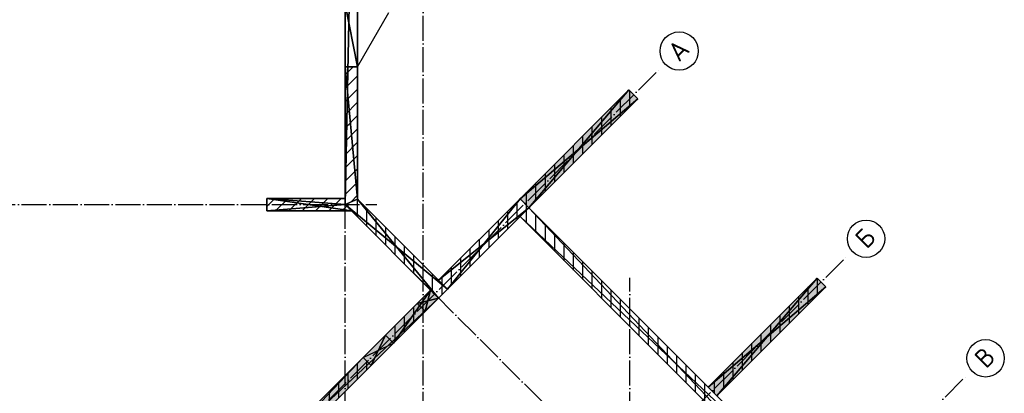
# Model space of a CAD drawing. Header units: millimetres. Extents: x 40580 to 559114, y -343730 to 81020.
# Tile 476 of 656: x 391501 to 407230, y -67333 to -61368. Entities that reach past the tile are written whole.
import ezdxf
from ezdxf.enums import TextEntityAlignment as Align

# ---------------------------------------------------------------- set-up
doc = ezdxf.new("R2010")
doc.units = ezdxf.units.MM
doc.linetypes.add('______11', pattern=[500, 400, -50, 0, -50])
doc.linetypes.add('______5', pattern=[1100, 800, -100, 100, -100])
for name, color, linetype in [('____________', 7, 'Continuous'), ('_________________1_', 7, 'Continuous'), ('___________________', 253, '______5'), ('__________________________', 22, 'Continuous')]:
    doc.layers.add(name, color=color, linetype=linetype)
doc.layers.add('Standard', color=7, linetype='Continuous', lineweight=25)
doc.styles.add('ISOCPEUR', font='isocpeur.ttf')

msp = doc.modelspace()

# ---------------------------------------------------------------- hatches: boundary and pattern name
at = {"layer": '____________', "linetype": 'Continuous'}
for points in [[(401233, -62488.5), (399493.5, -64228), (399634.9, -64369.4), (401374.4, -62629.9)], [(404238.2, -65493.7), (402498.7, -67233.2), (402640.1, -67374.6), (404379.6, -65635.1)]]:
    msp.add_hatch(color=254, dxfattribs=at).paths.add_polyline_path(points)
h = msp.add_hatch(color=9, dxfattribs=at)
h.paths.add_polyline_path([(396990.4, -66759.4), (394975.1, -68774.7), (395102.4, -68901.9), (397117.6, -66886.7)])
h.paths.add_polyline_path([(397343.9, -66405.8), (397471.2, -66533.1), (397980.3, -66024), (397853, -65896.7)])
h.paths.add_polyline_path([(392309.3, -71440.4), (392436.6, -71567.7), (393568, -70436.4), (393509.3, -70377.6)])
h.paths.add_polyline_path([(393509.3, -70377.6), (393440.7, -70309.1), (392309.3, -71440.4)])
h.paths.add_polyline_path([(394536.7, -69467.6), (394409.4, -69340.3), (394147.8, -69602), (394259.2, -69713.4)])
h.paths.add_polyline_path([(394259.2, -69713.4), (394275.1, -69729.2), (394536.7, -69467.6)])

# ---------------------------------------------------------------- linework, layer by layer
at = {"layer": '____________', "color": 7, "linetype": 'Continuous'}
msp.add_line((396898.1, -62121, -3800), (397398.1, -61255, -3800), dxfattribs=at)
at = {"layer": '____________', "color": 253, "linetype": '______5'}
for p, q in [((401248.1, -62756.2, -3800), (401248.1, -62503.6, -3800)), ((400948.1, -63056.2, -3800), (400948.1, -62773.4, -3800)), ((400648.1, -63356.2, -3800), (400648.1, -63073.4, -3800)), ((400348.1, -63656.2, -3800), (400348.1, -63373.4, -3800)), ((400048.1, -63956.2, -3800), (400048.1, -63673.4, -3800)), ((399748.1, -64256.2, -3800), (399748.1, -63973.4, -3800)), ((396791.3, -64278.9, -3800), (396898.1, -64172.1, -3800)), ((395448.1, -64349.4, -3800), (395576.4, -64221, -3800)), ((395800.7, -64421, -3800), (396000.7, -64221, -3800)), ((396224.9, -64421, -3800), (396424.9, -64221, -3800)), ((396748.1, -64367.5, -3800), (396748.1, -64296.8, -3800)), ((399448.1, -64556.2, -3800), (399448.1, -64273.4, -3800)), ((396649.2, -64421, -3800), (396725.4, -64344.8, -3800)), ((397048.1, -64667.5, -3800), (397048.1, -64384.7, -3800)), ((399748.1, -64765.4, -3800), (399748.1, -64482.5, -3800)), ((399148.1, -64856.2, -3800), (399148.1, -64573.4, -3800)), ((397348.1, -64967.5, -3800), (397348.1, -64684.7, -3800)), ((400048.1, -65065.4, -3800), (400048.1, -64782.5, -3800)), ((398848.1, -65156.2, -3800), (398848.1, -64873.4, -3800)), ((397648.1, -65267.5, -3800), (397648.1, -64984.7, -3800)), ((400348.1, -65365.4, -3800), (400348.1, -65082.5, -3800)), ((398548.1, -65456.2, -3800), (398548.1, -65173.4, -3800)), ((397948.1, -65567.5, -3800), (397948.1, -65284.7, -3800)), ((400648.1, -65665.4, -3800), (400648.1, -65382.5, -3800)), ((398248.1, -65584.7, -3800), (398248.1, -65473.4, -3800)), ((398248.1, -65756.2, -3800), (398248.1, -65584.7, -3800)), ((404248.1, -65766.6, -3800), (404248.1, -65503.6, -3800)), ((400948.1, -65965.4, -3800), (400948.1, -65682.5, -3800)), ((403948.1, -66066.6, -3800), (403948.1, -65783.8, -3800)), ((397948.1, -66056.2, -3800), (397948.1, -65991.8, -3800)), ((401248.1, -66265.4, -3800), (401248.1, -65982.5, -3800)), ((403648.1, -66366.6, -3800), (403648.1, -66083.8, -3800)), ((401548.1, -66565.4, -3800), (401548.1, -66282.5, -3800)), ((403348.1, -66666.6, -3800), (403348.1, -66383.8, -3800)), ((401848.1, -66865.4, -3800), (401848.1, -66582.5, -3800)), ((403048.1, -66966.6, -3800), (403048.1, -66683.8, -3800)), ((397048.1, -66956.2, -3800), (397048.1, -66817.1, -3800)), ((396748.1, -67256.2, -3800), (396748.1, -67001.7, -3800)), ((402148.1, -67165.4, -3800), (402148.1, -66882.5, -3800)), ((402748.1, -67266.6, -3800), (402748.1, -66983.8, -3800)), ((396448.1, -67556.2, -3800), (396448.1, -67301.7, -3800)), ((402448.1, -67465.4, -3800), (402448.1, -67182.5, -3800))]:
    msp.add_line(p, q, dxfattribs=at)
at = {"layer": '____________', "color": 253, "linetype": '______11'}
for p, q in [((401098.1, -62906.2, -3800), (401098.1, -62623.4, -3800)), ((400798.1, -63206.2, -3800), (400798.1, -62923.4, -3800)), ((400498.1, -63506.2, -3800), (400498.1, -63223.4, -3800)), ((400198.1, -63806.2, -3800), (400198.1, -63523.4, -3800)), ((399898.1, -64106.2, -3800), (399898.1, -63823.4, -3800)), ((399598.1, -64332.5, -3800), (399598.1, -64123.4, -3800)), ((395588.5, -64421, -3800), (395788.5, -64221, -3800)), ((396012.8, -64421, -3800), (396212.8, -64221, -3800)), ((396437.1, -64421, -3800), (396637.1, -64221, -3800)), ((396898.1, -64517.5, -3800), (396898.1, -64234.7, -3800)), ((399298.1, -64706.2, -3800), (399298.1, -64423.4, -3800)), ((399598.1, -64406.2, -3800), (399598.1, -64332.5, -3800)), ((399598.1, -64615.4, -3800), (399598.1, -64406.2, -3800)), ((397198.1, -64817.5, -3800), (397198.1, -64534.7, -3800)), ((399898.1, -64915.4, -3800), (399898.1, -64632.5, -3800)), ((398998.1, -65006.2, -3800), (398998.1, -64723.4, -3800)), ((397498.1, -65117.5, -3800), (397498.1, -64834.7, -3800)), ((400198.1, -65215.4, -3800), (400198.1, -64932.5, -3800)), ((398698.1, -65306.2, -3800), (398698.1, -65023.4, -3800)), ((397798.1, -65417.5, -3800), (397798.1, -65134.7, -3800)), ((400498.1, -65515.4, -3800), (400498.1, -65232.5, -3800)), ((398398.1, -65606.2, -3800), (398398.1, -65323.4, -3800)), ((398098.1, -65717.5, -3800), (398098.1, -65434.7, -3800)), ((400798.1, -65815.4, -3800), (400798.1, -65532.5, -3800)), ((404098.1, -65916.6, -3800), (404098.1, -65633.8, -3800)), ((401098.1, -66115.4, -3800), (401098.1, -65832.5, -3800)), ((403798.1, -66216.6, -3800), (403798.1, -65933.8, -3800)), ((401398.1, -66415.4, -3800), (401398.1, -66132.5, -3800)), ((403498.1, -66516.6, -3800), (403498.1, -66233.8, -3800)), ((401698.1, -66715.4, -3800), (401698.1, -66432.5, -3800)), ((403198.1, -66816.6, -3800), (403198.1, -66533.8, -3800)), ((401998.1, -67015.4, -3800), (401998.1, -66732.5, -3800)), ((402898.1, -67116.6, -3800), (402898.1, -66833.8, -3800)), ((396898.1, -67106.2, -3800), (396898.1, -66851.7, -3800)), ((396598.1, -67406.2, -3800), (396598.1, -67151.7, -3800)), ((402298.1, -67315.4, -3800), (402298.1, -67032.5, -3800)), ((402598.1, -67332.5, -3800), (402598.1, -67133.8, -3800))]:
    msp.add_line(p, q, dxfattribs=at)
at = {"layer": '____________', "color": 253, "linetype": '______5', "elevation": -3800}
for points in [[(396698.1, -62250.8), (396698.1, -62250.8), (396827.9, -62121)], [(396698.1, -62675.1), (396698.1, -62675.1), (396898.1, -62475.1)], [(396698.1, -63099.4), (396698.1, -63099.4), (396898.1, -62899.4)], [(396698.1, -63523.6), (396698.1, -63523.6), (396898.1, -63323.6)], [(396698.1, -63947.9), (396698.1, -63947.9), (396898.1, -63747.9)], [(397648.1, -66356.2), (397648.1, -66101.7), (397648.1, -66101.7), (397648.1, -66101.7), (397648.1, -66101.7)], [(397348.1, -66410), (397348.1, -66401.7), (397348.1, -66401.7), (397348.1, -66401.7), (397348.1, -66401.7)]]:
    msp.add_lwpolyline(points, dxfattribs=at)
at = {"layer": '____________', "color": 253, "linetype": '______11', "elevation": -3800}
for points in [[(396698.1, -62463), (396698.1, -62463), (396898.1, -62263)], [(396698.1, -62887.2), (396698.1, -62887.2), (396898.1, -62687.2)], [(396698.1, -63311.5), (396698.1, -63311.5), (396898.1, -63111.5)], [(396698.1, -63735.7), (396698.1, -63735.7), (396898.1, -63535.7)], [(396698.1, -64160), (396698.1, -64160), (396898.1, -63960)], [(397798.1, -66206.2), (397798.1, -65951.7), (397798.1, -65951.7), (397798.1, -65951.7), (397798.1, -65951.7)], [(397498.1, -66506.2), (397498.1, -66251.7), (397498.1, -66251.7), (397498.1, -66251.7), (397498.1, -66251.7)]]:
    msp.add_lwpolyline(points, dxfattribs=at)
at = {"layer": '_________________1_', "color": 212, "linetype": 'Continuous'}
for p, q in [((396990.4, -66759.4, -3800), (397343.9, -66405.8, -3800)), ((397117.6, -66886.7, -3800), (397343.9, -66405.8, -3800)), ((397343.9, -66405.8, -3800), (397471.2, -66533.1, -3800)), ((396990.4, -66759.4, -3800), (397471.2, -66533.1, -3800)), ((397471.2, -66533.1, -3800), (397117.6, -66886.7, -3800)), ((397117.6, -66886.7, -3800), (396990.4, -66759.4, -3800))]:
    msp.add_line(p, q, dxfattribs=at)
at = {"layer": '_________________1_', "color": 6, "linetype": 'Continuous'}
for points in [[(397343.9, -66660.4, -3800), (397117.6, -66632.1, -3800), (397343.9, -66405.8, -3800)], [(397343.9, -66660.4, -3800), (397343.9, -66405.8, -3800), (397471.2, -66533.1, -3800)], [(397117.6, -66886.7, -3800), (396990.4, -66759.4, -3800), (397117.6, -66632.1, -3800)], [(397117.6, -66886.7, -3800), (397117.6, -66632.1, -3800), (397343.9, -66660.4, -3800)]]:
    msp.add_solid(points, dxfattribs=at)
at = {"layer": '___________________', "color": 253, "linetype": '______11'}
for p, q in [((396698.1, -88711, -3800), (396698.1, -38631, -3800)), ((397948.1, -88711, -3800), (397948.1, -46121, -3800)), ((383350.3, -80526.8, -3800), (401735.1, -62142, -3800)), ((380028.1, -64321, -3800), (397208.1, -64321, -3800)), ((404443.3, -72062.7, -3800), (397421.7, -65041.1, -3800)), ((386341.3, -83517.8, -3800), (404726.1, -65133.1, -3800)), ((401248.1, -88711, -3800), (401248.1, -65491, -3800)), ((388250.5, -85427, -3800), (406635.3, -67042.2, -3800))]:
    msp.add_line(p, q, dxfattribs=at)
at = {"layer": '___________________', "color": 7, "linetype": 'Continuous'}
for centre, radius in [((402035.8, -61868.8, -3800), 305.8), ((405021.9, -64864.9, -3800), 298.8), ((406931.1, -66774.1, -3800), 298.8)]:
    msp.add_circle(centre, radius, dxfattribs=at)
at = {"layer": '__________________________', "color": 92, "linetype": 'Continuous'}
for p, q in [((397853, -65896.7, -3800), (398065.2, -65684.6, -3800)), ((397980.3, -66024, -3800), (398065.2, -65684.6, -3800)), ((398065.2, -65684.6, -3800), (398192.4, -65811.9, -3800)), ((397853, -65896.7, -3800), (398192.4, -65811.9, -3800)), ((397980.3, -66024, -3800), (397853, -65896.7, -3800)), ((398192.4, -65811.9, -3800), (397980.3, -66024, -3800))]:
    msp.add_line(p, q, dxfattribs=at)
at = {"layer": 'Standard', "color": 3, "linetype": 'Continuous'}
for points in [[(398065.2, -65939.2, -3800), (397980.3, -65769.4, -3800), (398065.2, -65684.6, -3800)], [(398065.2, -65939.2, -3800), (398065.2, -65684.6, -3800), (398192.4, -65811.9, -3800)], [(397980.3, -66024, -3800), (397853, -65896.7, -3800), (397980.3, -65769.4, -3800)], [(397980.3, -66024, -3800), (397980.3, -65769.4, -3800), (398065.2, -65939.2, -3800)]]:
    msp.add_solid(points, dxfattribs=at)

# ---------------------------------------------------------------- texts
at = {"layer": '___________________', "color": 7, "linetype": 'Continuous', "style": 'ISOCPEUR'}
for s, width, p, p2 in [('А', 0.999794, (402032.6, -62056.6, -3800), (402223.5, -61865.7, -3800)), ('Б', 0.999536, (405029.3, -65042, -3800), (405198.9, -64872.4, -3800)), ('В', 0.999536, (406938.5, -66951.2, -3800), (407108.1, -66781.6, -3800))]:
    msp.add_text(s, height=300, rotation=45, dxfattribs=dict(at, width=width)).set_placement(p, p2, align=Align.FIT)

# ---------------------------------------------------------------- meshes
at = {"layer": '____________', "color": 7, "linetype": 'Continuous'}
mesh = msp.add_polyface(dxfattribs=at)
corners = [(396898.1, -54531, -4150), (396698.1, -54531, -4150), (396698.1, -64317.5, -4150), (396898.1, -64234.7, -4150)]
mesh.append_faces([[corners[k] for k in face] for face in [(1, 2, 0)]], dxfattribs={"vtx1": -1, "color": 7})
mesh.append_faces([[corners[k] for k in face] for face in [(2, 3, 0)]], dxfattribs={"vtx2": -1, "color": 7})
mesh = msp.add_polyface(dxfattribs=at)
corners = [(396698.1, -54531, -7600), (396698.1, -61121, -7600), (396698.1, -61121, -5400), (396698.1, -62121, -5400), (396698.1, -62121, -7600), (396698.1, -64317.5, -7600), (396698.1, -64317.5, -4150), (396698.1, -54531, -4150)]
mesh.append_faces([[corners[k] for k in face] for face in [(2, 6, 7)]], dxfattribs={"vtx0": -1, "vtx2": -1, "color": 7})
mesh.append_faces([[corners[k] for k in face] for face in [(7, 0, 2), (2, 3, 6), (3, 4, 6)]], dxfattribs={"vtx1": -1, "vtx2": -1, "color": 7})
mesh.append_faces([[corners[k] for k in face] for face in [(0, 1, 2), (4, 5, 6)]], dxfattribs={"vtx2": -1, "color": 7})
mesh = msp.add_polyface(dxfattribs=at)
corners = [(396898.1, -64234.7, -7600), (396898.1, -62121, -7600), (396898.1, -62121, -5400), (396898.1, -61121, -5400), (396898.1, -61121, -7600), (396898.1, -54531, -7600), (396898.1, -54531, -4150), (396898.1, -64234.7, -4150)]
mesh.append_faces([[corners[k] for k in face] for face in [(7, 0, 2), (2, 3, 7), (6, 7, 3), (3, 4, 6)]], dxfattribs={"vtx1": -1, "vtx2": -1, "color": 7})
mesh.append_faces([[corners[k] for k in face] for face in [(0, 1, 2), (4, 5, 6)]], dxfattribs={"vtx2": -1, "color": 7})
mesh = msp.add_polyface(dxfattribs=at)
corners = [(396898.1, -62121, -5400), (396698.1, -62121, -5400), (396698.1, -61121, -5400), (396898.1, -61121, -5400)]
mesh.append_faces([[corners[k] for k in face] for face in [(1, 2, 0)]], dxfattribs={"vtx1": -1, "color": 7})
mesh.append_faces([[corners[k] for k in face] for face in [(2, 3, 0)]], dxfattribs={"vtx2": -1, "color": 7})
mesh = msp.add_polyface(dxfattribs=at)
corners = [(396698.1, -62121, -5400), (396898.1, -62121, -5400), (396898.1, -62121, -7600), (396698.1, -62121, -7600)]
mesh.append_faces([[corners[k] for k in face] for face in [(1, 2, 0)]], dxfattribs={"vtx1": -1, "color": 7})
mesh.append_faces([[corners[k] for k in face] for face in [(2, 3, 0)]], dxfattribs={"vtx2": -1, "color": 7})
mesh = msp.add_polyface(dxfattribs=at)
corners = [(396698.1, -62121, -7600), (396898.1, -62121, -7600), (396898.1, -64234.7, -7600), (396698.1, -64317.5, -7600)]
mesh.append_faces([[corners[k] for k in face] for face in [(1, 2, 0)]], dxfattribs={"vtx1": -1, "color": 7})
mesh.append_faces([[corners[k] for k in face] for face in [(2, 3, 0)]], dxfattribs={"vtx2": -1, "color": 7})
mesh = msp.add_polyface(dxfattribs=at)
corners = [(401233, -62488.5, -5000), (399493.5, -64228, -5000), (399493.5, -64228, -4150), (401233, -62488.5, -4150)]
mesh.append_faces([[corners[k] for k in face] for face in [(1, 2, 0)]], dxfattribs={"vtx1": -1, "color": 7})
mesh.append_faces([[corners[k] for k in face] for face in [(2, 3, 0)]], dxfattribs={"vtx2": -1, "color": 7})
mesh = msp.add_polyface(dxfattribs=at)
corners = [(401374.4, -62629.9, -4150), (401233, -62488.5, -4150), (399493.5, -64228, -4150), (399634.9, -64369.4, -4150)]
mesh.append_faces([[corners[k] for k in face] for face in [(1, 2, 0)]], dxfattribs={"vtx1": -1, "color": 7})
mesh.append_faces([[corners[k] for k in face] for face in [(2, 3, 0)]], dxfattribs={"vtx2": -1, "color": 7})
mesh = msp.add_polyface(dxfattribs=at)
corners = [(401233, -62488.5, -5000), (401374.4, -62629.9, -5000), (399634.9, -64369.4, -5000), (399493.5, -64228, -5000)]
mesh.append_faces([[corners[k] for k in face] for face in [(1, 2, 0)]], dxfattribs={"vtx1": -1, "color": 7})
mesh.append_faces([[corners[k] for k in face] for face in [(2, 3, 0)]], dxfattribs={"vtx2": -1, "color": 7})
mesh = msp.add_polyface(dxfattribs=at)
corners = [(401374.4, -62629.9, -5000), (401233, -62488.5, -5000), (401233, -62488.5, -4150), (401374.4, -62629.9, -4150)]
mesh.append_faces([[corners[k] for k in face] for face in [(1, 2, 0)]], dxfattribs={"vtx1": -1, "color": 7})
mesh.append_faces([[corners[k] for k in face] for face in [(2, 3, 0)]], dxfattribs={"vtx2": -1, "color": 7})
mesh = msp.add_polyface(dxfattribs=at)
corners = [(399634.9, -64369.4, -5000), (401374.4, -62629.9, -5000), (401374.4, -62629.9, -4150), (399634.9, -64369.4, -4150)]
mesh.append_faces([[corners[k] for k in face] for face in [(1, 2, 0)]], dxfattribs={"vtx1": -1, "color": 7})
mesh.append_faces([[corners[k] for k in face] for face in [(2, 3, 0)]], dxfattribs={"vtx2": -1, "color": 7})
mesh = msp.add_polyface(dxfattribs=at)
corners = [(396698.1, -64221, -7600), (395448.1, -64221, -7600), (395448.1, -64221, -4150), (396698.1, -64221, -4150)]
mesh.append_faces([[corners[k] for k in face] for face in [(1, 2, 0)]], dxfattribs={"vtx1": -1, "color": 7})
mesh.append_faces([[corners[k] for k in face] for face in [(2, 3, 0)]], dxfattribs={"vtx2": -1, "color": 7})
mesh = msp.add_polyface(dxfattribs=at)
corners = [(395448.1, -64221, -7600), (395448.1, -64421, -7600), (395448.1, -64421, -4150), (395448.1, -64221, -4150)]
mesh.append_faces([[corners[k] for k in face] for face in [(1, 2, 0)]], dxfattribs={"vtx1": -1, "color": 7})
mesh.append_faces([[corners[k] for k in face] for face in [(2, 3, 0)]], dxfattribs={"vtx2": -1, "color": 7})
mesh = msp.add_polyface(dxfattribs=at)
corners = [(396698.1, -64221, -4150), (395448.1, -64221, -4150), (395448.1, -64421, -4150), (396801.6, -64421, -4150), (396698.1, -64317.5, -4150)]
mesh.append_faces([[corners[k] for k in face] for face in [(1, 2, 4)]], dxfattribs={"vtx1": -1, "vtx2": -1, "color": 7})
mesh.append_faces([[corners[k] for k in face] for face in [(2, 3, 4), (4, 0, 1)]], dxfattribs={"vtx2": -1, "color": 7})
mesh = msp.add_polyface(dxfattribs=at)
corners = [(396801.6, -64421, -7600), (395448.1, -64421, -7600), (395448.1, -64221, -7600), (396698.1, -64221, -7600), (396698.1, -64317.5, -7600)]
mesh.append_faces([[corners[k] for k in face] for face in [(4, 0, 2)]], dxfattribs={"vtx1": -1, "vtx2": -1, "color": 7})
mesh.append_faces([[corners[k] for k in face] for face in [(2, 3, 4), (0, 1, 2)]], dxfattribs={"vtx2": -1, "color": 7})
mesh = msp.add_polyface(dxfattribs=at)
corners = [(396698.1, -64317.5, -7600), (396698.1, -64221, -7600), (396698.1, -64221, -4150), (396698.1, -64317.5, -4150)]
mesh.append_faces([[corners[k] for k in face] for face in [(1, 2, 0)]], dxfattribs={"vtx1": -1, "color": 7})
mesh.append_faces([[corners[k] for k in face] for face in [(2, 3, 0)]], dxfattribs={"vtx2": -1, "color": 7})
mesh = msp.add_polyface(dxfattribs=at)
corners = [(396698.1, -64317.5, -7600), (396898.1, -64234.7, -7600), (396898.1, -64234.7, -4150), (396698.1, -64317.5, -4150)]
mesh.append_faces([[corners[k] for k in face] for face in [(1, 2, 0)]], dxfattribs={"vtx1": -1, "color": 7})
mesh.append_faces([[corners[k] for k in face] for face in [(2, 3, 0)]], dxfattribs={"vtx2": -1, "color": 7})
mesh = msp.add_polyface(dxfattribs=at)
corners = [(396898.1, -64234.7, -7600), (396698.1, -64317.5, -7600), (396698.1, -64317.5, -4150), (396898.1, -64234.7, -4150)]
mesh.append_faces([[corners[k] for k in face] for face in [(1, 2, 0)]], dxfattribs={"vtx1": -1, "color": 7})
mesh.append_faces([[corners[k] for k in face] for face in [(2, 3, 0)]], dxfattribs={"vtx2": -1, "color": 7})
mesh = msp.add_polyface(dxfattribs=at)
corners = [(398192.4, -65811.9, -4150), (398333.9, -65670.5, -4150), (396898.1, -64234.7, -4150), (396698.1, -64317.5, -4150)]
mesh.append_faces([[corners[k] for k in face] for face in [(1, 2, 0)]], dxfattribs={"vtx1": -1, "color": 7})
mesh.append_faces([[corners[k] for k in face] for face in [(2, 3, 0)]], dxfattribs={"vtx2": -1, "color": 7})
mesh = msp.add_polyface(dxfattribs=at)
corners = [(398333.9, -65670.5, -7600), (398192.4, -65811.9, -7600), (396698.1, -64317.5, -7600), (396898.1, -64234.7, -7600)]
mesh.append_faces([[corners[k] for k in face] for face in [(1, 2, 0)]], dxfattribs={"vtx1": -1, "color": 7})
mesh.append_faces([[corners[k] for k in face] for face in [(2, 3, 0)]], dxfattribs={"vtx2": -1, "color": 7})
mesh = msp.add_polyface(dxfattribs=at)
corners = [(396698.1, -64317.5, -7600), (398192.4, -65811.9, -7600), (398192.4, -65811.9, -4150), (396698.1, -64317.5, -4150)]
mesh.append_faces([[corners[k] for k in face] for face in [(1, 2, 0)]], dxfattribs={"vtx1": -1, "color": 7})
mesh.append_faces([[corners[k] for k in face] for face in [(2, 3, 0)]], dxfattribs={"vtx2": -1, "color": 7})
mesh = msp.add_polyface(dxfattribs=at)
corners = [(396801.6, -64421, -7600), (396698.1, -64317.5, -7600), (396698.1, -64317.5, -4150), (396801.6, -64421, -4150)]
mesh.append_faces([[corners[k] for k in face] for face in [(1, 2, 0)]], dxfattribs={"vtx1": -1, "color": 7})
mesh.append_faces([[corners[k] for k in face] for face in [(2, 3, 0)]], dxfattribs={"vtx2": -1, "color": 7})
mesh = msp.add_polyface(dxfattribs=at)
corners = [(398333.9, -65670.5, -7600), (396898.1, -64234.7, -7600), (396898.1, -64234.7, -4150), (398333.9, -65670.5, -4150)]
mesh.append_faces([[corners[k] for k in face] for face in [(1, 2, 0)]], dxfattribs={"vtx1": -1, "color": 7})
mesh.append_faces([[corners[k] for k in face] for face in [(2, 3, 0)]], dxfattribs={"vtx2": -1, "color": 7})
mesh = msp.add_polyface(dxfattribs=at)
corners = [(399493.5, -64228, -7600), (398192.4, -65529, -7600), (398192.4, -65529, -4150), (399493.5, -64228, -4150)]
mesh.append_faces([[corners[k] for k in face] for face in [(1, 2, 0)]], dxfattribs={"vtx1": -1, "color": 7})
mesh.append_faces([[corners[k] for k in face] for face in [(2, 3, 0)]], dxfattribs={"vtx2": -1, "color": 7})
mesh = msp.add_polyface(dxfattribs=at)
corners = [(399634.9, -64369.4, -4150), (399493.5, -64228, -4150), (398192.4, -65529, -4150), (398333.9, -65670.5, -4150)]
mesh.append_faces([[corners[k] for k in face] for face in [(1, 2, 0)]], dxfattribs={"vtx1": -1, "color": 7})
mesh.append_faces([[corners[k] for k in face] for face in [(2, 3, 0)]], dxfattribs={"vtx2": -1, "color": 7})
mesh = msp.add_polyface(dxfattribs=at)
corners = [(399493.5, -64228, -7600), (399634.9, -64369.4, -7600), (398333.9, -65670.5, -7600), (398192.4, -65529, -7600)]
mesh.append_faces([[corners[k] for k in face] for face in [(1, 2, 0)]], dxfattribs={"vtx1": -1, "color": 7})
mesh.append_faces([[corners[k] for k in face] for face in [(2, 3, 0)]], dxfattribs={"vtx2": -1, "color": 7})
mesh = msp.add_polyface(dxfattribs=at)
corners = [(399634.9, -64369.4, -7600), (399493.5, -64228, -7600), (399493.5, -64228, -4150), (399634.9, -64369.4, -4150)]
mesh.append_faces([[corners[k] for k in face] for face in [(1, 2, 0)]], dxfattribs={"vtx1": -1, "color": 7})
mesh.append_faces([[corners[k] for k in face] for face in [(2, 3, 0)]], dxfattribs={"vtx2": -1, "color": 7})
mesh = msp.add_polyface(dxfattribs=at)
corners = [(399493.5, -64228, -5000), (399634.9, -64369.4, -5000), (399634.9, -64369.4, -4150), (399493.5, -64228, -4150)]
mesh.append_faces([[corners[k] for k in face] for face in [(1, 2, 0)]], dxfattribs={"vtx1": -1, "color": 7})
mesh.append_faces([[corners[k] for k in face] for face in [(2, 3, 0)]], dxfattribs={"vtx2": -1, "color": 7})
mesh = msp.add_polyface(dxfattribs=at)
corners = [(395448.1, -64421, -7600), (396801.6, -64421, -7600), (396801.6, -64421, -4150), (395448.1, -64421, -4150)]
mesh.append_faces([[corners[k] for k in face] for face in [(1, 2, 0)]], dxfattribs={"vtx1": -1, "color": 7})
mesh.append_faces([[corners[k] for k in face] for face in [(2, 3, 0)]], dxfattribs={"vtx2": -1, "color": 7})
mesh = msp.add_polyface(dxfattribs=at)
corners = [(398333.9, -65670.5, -7600), (399634.9, -64369.4, -7600), (399634.9, -64369.4, -4150), (398333.9, -65670.5, -4150)]
mesh.append_faces([[corners[k] for k in face] for face in [(1, 2, 0)]], dxfattribs={"vtx1": -1, "color": 7})
mesh.append_faces([[corners[k] for k in face] for face in [(2, 3, 0)]], dxfattribs={"vtx2": -1, "color": 7})
mesh = msp.add_polyface(dxfattribs=at)
corners = [(399634.9, -64369.4, -7600), (399493.5, -64510.8, -7600), (399493.5, -64510.8, -4150), (399634.9, -64369.4, -4150)]
mesh.append_faces([[corners[k] for k in face] for face in [(1, 2, 0)]], dxfattribs={"vtx1": -1, "color": 7})
mesh.append_faces([[corners[k] for k in face] for face in [(2, 3, 0)]], dxfattribs={"vtx2": -1, "color": 7})
mesh = msp.add_polyface(dxfattribs=at)
corners = [(404407.9, -69425.2, -4150), (404549.3, -69283.8, -4150), (399634.9, -64369.4, -4150), (399493.5, -64510.8, -4150)]
mesh.append_faces([[corners[k] for k in face] for face in [(1, 2, 0)]], dxfattribs={"vtx1": -1, "color": 7})
mesh.append_faces([[corners[k] for k in face] for face in [(2, 3, 0)]], dxfattribs={"vtx2": -1, "color": 7})
mesh = msp.add_polyface(dxfattribs=at)
corners = [(404549.3, -69283.8, -7600), (404407.9, -69425.2, -7600), (399493.5, -64510.8, -7600), (399634.9, -64369.4, -7600)]
mesh.append_faces([[corners[k] for k in face] for face in [(1, 2, 0)]], dxfattribs={"vtx1": -1, "color": 7})
mesh.append_faces([[corners[k] for k in face] for face in [(2, 3, 0)]], dxfattribs={"vtx2": -1, "color": 7})
mesh = msp.add_polyface(dxfattribs=at)
corners = [(404549.3, -69283.8, -7600), (399634.9, -64369.4, -7600), (399634.9, -64369.4, -4150), (404549.3, -69283.8, -4150)]
mesh.append_faces([[corners[k] for k in face] for face in [(1, 2, 0)]], dxfattribs={"vtx1": -1, "color": 7})
mesh.append_faces([[corners[k] for k in face] for face in [(2, 3, 0)]], dxfattribs={"vtx2": -1, "color": 7})
mesh = msp.add_polyface(dxfattribs=at)
corners = [(399493.5, -64510.8, -7600), (404407.9, -69425.2, -7600), (404407.9, -69425.2, -4150), (399493.5, -64510.8, -4150)]
mesh.append_faces([[corners[k] for k in face] for face in [(1, 2, 0)]], dxfattribs={"vtx1": -1, "color": 7})
mesh.append_faces([[corners[k] for k in face] for face in [(2, 3, 0)]], dxfattribs={"vtx2": -1, "color": 7})
mesh = msp.add_polyface(dxfattribs=at)
corners = [(398192.4, -65529, -7600), (398333.9, -65670.5, -7600), (398333.9, -65670.5, -4150), (398192.4, -65529, -4150)]
mesh.append_faces([[corners[k] for k in face] for face in [(1, 2, 0)]], dxfattribs={"vtx1": -1, "color": 7})
mesh.append_faces([[corners[k] for k in face] for face in [(2, 3, 0)]], dxfattribs={"vtx2": -1, "color": 7})
mesh = msp.add_polyface(dxfattribs=at)
corners = [(404238.2, -65493.7, -5000), (402498.7, -67233.2, -5000), (402498.7, -67233.2, -4150), (404238.2, -65493.7, -4150)]
mesh.append_faces([[corners[k] for k in face] for face in [(1, 2, 0)]], dxfattribs={"vtx1": -1, "color": 7})
mesh.append_faces([[corners[k] for k in face] for face in [(2, 3, 0)]], dxfattribs={"vtx2": -1, "color": 7})
mesh = msp.add_polyface(dxfattribs=at)
corners = [(404379.6, -65635.1, -4150), (404238.2, -65493.7, -4150), (402498.7, -67233.2, -4150), (402640.1, -67374.6, -4150)]
mesh.append_faces([[corners[k] for k in face] for face in [(1, 2, 0)]], dxfattribs={"vtx1": -1, "color": 7})
mesh.append_faces([[corners[k] for k in face] for face in [(2, 3, 0)]], dxfattribs={"vtx2": -1, "color": 7})
mesh = msp.add_polyface(dxfattribs=at)
corners = [(404238.2, -65493.7, -5000), (404379.6, -65635.1, -5000), (402640.1, -67374.6, -5000), (402498.7, -67233.2, -5000)]
mesh.append_faces([[corners[k] for k in face] for face in [(1, 2, 0)]], dxfattribs={"vtx1": -1, "color": 7})
mesh.append_faces([[corners[k] for k in face] for face in [(2, 3, 0)]], dxfattribs={"vtx2": -1, "color": 7})
mesh = msp.add_polyface(dxfattribs=at)
corners = [(404379.6, -65635.1, -5000), (404238.2, -65493.7, -5000), (404238.2, -65493.7, -4150), (404379.6, -65635.1, -4150)]
mesh.append_faces([[corners[k] for k in face] for face in [(1, 2, 0)]], dxfattribs={"vtx1": -1, "color": 7})
mesh.append_faces([[corners[k] for k in face] for face in [(2, 3, 0)]], dxfattribs={"vtx2": -1, "color": 7})
mesh = msp.add_polyface(dxfattribs=at)
corners = [(398065.2, -65684.6, -4540), (397853, -65896.7, -4540), (397853, -65896.7, -4700), (398065.2, -65684.6, -4700), (398065.2, -65684.6, -7600), (394147.8, -69602, -7600), (394147.8, -69602, -5400), (393440.7, -70309.1, -5400), (393440.7, -70309.1, -7600), (392309.3, -71440.4, -7600), (392309.3, -71440.4, -4150), (396990.4, -66759.4, -4150), (396990.4, -66759.4, -4450), (397343.9, -66405.8, -4450), (397343.9, -66405.8, -4150), (398065.2, -65684.6, -4150), (394975.1, -68774.7, -6800), (394409.4, -69340.3, -6800), (394409.4, -69340.3, -7200), (394975.1, -68774.7, -7200)]
mesh.append_faces([[corners[k] for k in face] for face in [(13, 1, 17), (6, 12, 17), (16, 2, 4)]], dxfattribs={"vtx0": -1, "vtx1": -1, "vtx2": -1, "color": 7})
mesh.append_faces([[corners[k] for k in face] for face in [(12, 6, 7), (2, 16, 17), (17, 5, 6)]], dxfattribs={"vtx0": -1, "vtx2": -1, "color": 7})
mesh.append_faces([[corners[k] for k in face] for face in [(14, 15, 1), (13, 14, 1), (11, 12, 7), (10, 11, 7), (7, 8, 10), (1, 2, 17), (12, 13, 17), (17, 18, 5), (18, 19, 5), (4, 5, 19), (19, 16, 4)]], dxfattribs={"vtx1": -1, "vtx2": -1, "color": 7})
mesh.append_faces([[corners[k] for k in face] for face in [(15, 0, 1), (8, 9, 10), (2, 3, 4)]], dxfattribs={"vtx2": -1, "color": 7})
mesh = msp.add_polyface(dxfattribs=at)
corners = [(398192.4, -65811.9, -7600), (394275.1, -69729.2, -7600), (394147.8, -69602, -7600), (398065.2, -65684.6, -7600)]
mesh.append_faces([[corners[k] for k in face] for face in [(1, 2, 0)]], dxfattribs={"vtx1": -1, "color": 7})
mesh.append_faces([[corners[k] for k in face] for face in [(2, 3, 0)]], dxfattribs={"vtx2": -1, "color": 7})
mesh = msp.add_polyface(dxfattribs=at)
corners = [(398065.2, -65684.6, -4150), (397343.9, -66405.8, -4150), (397471.2, -66533.1, -4150), (398192.4, -65811.9, -4150)]
mesh.append_faces([[corners[k] for k in face] for face in [(1, 2, 0)]], dxfattribs={"vtx1": -1, "color": 7})
mesh.append_faces([[corners[k] for k in face] for face in [(2, 3, 0)]], dxfattribs={"vtx2": -1, "color": 7})
mesh = msp.add_polyface(dxfattribs=at)
corners = [(397980.3, -66024, -4700), (398192.4, -65811.9, -4700), (398065.2, -65684.6, -4700), (397853, -65896.7, -4700)]
mesh.append_faces([[corners[k] for k in face] for face in [(1, 2, 0)]], dxfattribs={"vtx1": -1, "color": 7})
mesh.append_faces([[corners[k] for k in face] for face in [(2, 3, 0)]], dxfattribs={"vtx2": -1, "color": 7})
mesh = msp.add_polyface(dxfattribs=at)
corners = [(397853, -65896.7, -4540), (398065.2, -65684.6, -4540), (398192.4, -65811.9, -4540), (397980.3, -66024, -4540)]
mesh.append_faces([[corners[k] for k in face] for face in [(1, 2, 0)]], dxfattribs={"vtx1": -1, "color": 7})
mesh.append_faces([[corners[k] for k in face] for face in [(2, 3, 0)]], dxfattribs={"vtx2": -1, "color": 7})
mesh = msp.add_polyface(dxfattribs=at)
corners = [(398192.4, -65811.9, -7600), (398065.2, -65684.6, -7600), (398065.2, -65684.6, -4700), (398192.4, -65811.9, -4700)]
mesh.append_faces([[corners[k] for k in face] for face in [(1, 2, 0)]], dxfattribs={"vtx1": -1, "color": 7})
mesh.append_faces([[corners[k] for k in face] for face in [(2, 3, 0)]], dxfattribs={"vtx2": -1, "color": 7})
mesh = msp.add_polyface(dxfattribs=at)
corners = [(398065.2, -65684.6, -4150), (398192.4, -65811.9, -4150), (398192.4, -65811.9, -4540), (398065.2, -65684.6, -4540)]
mesh.append_faces([[corners[k] for k in face] for face in [(1, 2, 0)]], dxfattribs={"vtx1": -1, "color": 7})
mesh.append_faces([[corners[k] for k in face] for face in [(2, 3, 0)]], dxfattribs={"vtx2": -1, "color": 7})
mesh = msp.add_polyface(dxfattribs=at)
corners = [(398192.4, -65811.9, -7600), (398333.9, -65670.5, -7600), (398333.9, -65670.5, -4150), (398192.4, -65811.9, -4150)]
mesh.append_faces([[corners[k] for k in face] for face in [(1, 2, 0)]], dxfattribs={"vtx1": -1, "color": 7})
mesh.append_faces([[corners[k] for k in face] for face in [(2, 3, 0)]], dxfattribs={"vtx2": -1, "color": 7})
mesh = msp.add_polyface(dxfattribs=at)
corners = [(402640.1, -67374.6, -5000), (404379.6, -65635.1, -5000), (404379.6, -65635.1, -4150), (402640.1, -67374.6, -4150)]
mesh.append_faces([[corners[k] for k in face] for face in [(1, 2, 0)]], dxfattribs={"vtx1": -1, "color": 7})
mesh.append_faces([[corners[k] for k in face] for face in [(2, 3, 0)]], dxfattribs={"vtx2": -1, "color": 7})
mesh = msp.add_polyface(dxfattribs=at)
corners = [(398192.4, -65811.9, -4150), (397471.2, -66533.1, -4150), (397471.2, -66533.1, -4450), (397117.6, -66886.7, -4450), (397117.6, -66886.7, -4150), (392436.6, -71567.7, -4150), (392436.6, -71567.7, -7600), (393568, -70436.4, -7600), (393568, -70436.4, -5400), (394275.1, -69729.2, -5400), (394275.1, -69729.2, -7600), (398192.4, -65811.9, -7600), (398192.4, -65811.9, -4700), (397980.3, -66024, -4700), (397980.3, -66024, -4540), (398192.4, -65811.9, -4540), (394536.7, -69467.6, -6800), (395102.4, -68901.9, -6800), (395102.4, -68901.9, -7200), (394536.7, -69467.6, -7200)]
mesh.append_faces([[corners[k] for k in face] for face in [(13, 2, 11), (17, 2, 9), (11, 2, 18)]], dxfattribs={"vtx0": -1, "vtx1": -1, "vtx2": -1, "color": 7})
mesh.append_faces([[corners[k] for k in face] for face in [(18, 10, 11)]], dxfattribs={"vtx0": -1, "vtx2": -1, "color": 7})
mesh.append_faces([[corners[k] for k in face] for face in [(5, 6, 8), (8, 9, 5), (13, 14, 2), (15, 0, 2), (14, 15, 2), (9, 10, 16), (2, 3, 9), (16, 17, 9), (17, 18, 2), (18, 19, 10), (19, 16, 10), (4, 5, 9), (3, 4, 9)]], dxfattribs={"vtx1": -1, "vtx2": -1, "color": 7})
mesh.append_faces([[corners[k] for k in face] for face in [(6, 7, 8), (11, 12, 13), (0, 1, 2)]], dxfattribs={"vtx2": -1, "color": 7})
mesh = msp.add_polyface(dxfattribs=at)
corners = [(397853, -65896.7, -4700), (397853, -65896.7, -4540), (397980.3, -66024, -4540), (397980.3, -66024, -4700)]
mesh.append_faces([[corners[k] for k in face] for face in [(1, 2, 0)]], dxfattribs={"vtx1": -1, "color": 7})
mesh.append_faces([[corners[k] for k in face] for face in [(2, 3, 0)]], dxfattribs={"vtx2": -1, "color": 7})
mesh = msp.add_polyface(dxfattribs=at)
corners = [(397117.6, -66886.7, -4450), (397471.2, -66533.1, -4450), (397343.9, -66405.8, -4450), (396990.4, -66759.4, -4450)]
mesh.append_faces([[corners[k] for k in face] for face in [(1, 2, 0)]], dxfattribs={"vtx1": -1, "color": 7})
mesh.append_faces([[corners[k] for k in face] for face in [(2, 3, 0)]], dxfattribs={"vtx2": -1, "color": 7})
mesh = msp.add_polyface(dxfattribs=at)
corners = [(397471.2, -66533.1, -4450), (397471.2, -66533.1, -4150), (397343.9, -66405.8, -4150), (397343.9, -66405.8, -4450)]
mesh.append_faces([[corners[k] for k in face] for face in [(1, 2, 0)]], dxfattribs={"vtx1": -1, "color": 7})
mesh.append_faces([[corners[k] for k in face] for face in [(2, 3, 0)]], dxfattribs={"vtx2": -1, "color": 7})
mesh = msp.add_polyface(dxfattribs=at)
corners = [(392436.6, -71567.7, -4150), (397117.6, -66886.7, -4150), (396990.4, -66759.4, -4150), (392309.3, -71440.4, -4150)]
mesh.append_faces([[corners[k] for k in face] for face in [(1, 2, 0)]], dxfattribs={"vtx1": -1, "color": 7})
mesh.append_faces([[corners[k] for k in face] for face in [(2, 3, 0)]], dxfattribs={"vtx2": -1, "color": 7})
mesh = msp.add_polyface(dxfattribs=at)
corners = [(396990.4, -66759.4, -4450), (396990.4, -66759.4, -4150), (397117.6, -66886.7, -4150), (397117.6, -66886.7, -4450)]
mesh.append_faces([[corners[k] for k in face] for face in [(1, 2, 0)]], dxfattribs={"vtx1": -1, "color": 7})
mesh.append_faces([[corners[k] for k in face] for face in [(2, 3, 0)]], dxfattribs={"vtx2": -1, "color": 7})
mesh = msp.add_polyface(dxfattribs=at)
corners = [(402498.7, -67233.2, -5000), (402640.1, -67374.6, -5000), (402640.1, -67374.6, -4150), (402498.7, -67233.2, -4150)]
mesh.append_faces([[corners[k] for k in face] for face in [(1, 2, 0)]], dxfattribs={"vtx1": -1, "color": 7})
mesh.append_faces([[corners[k] for k in face] for face in [(2, 3, 0)]], dxfattribs={"vtx2": -1, "color": 7})

doc.saveas('drawing.dxf')
